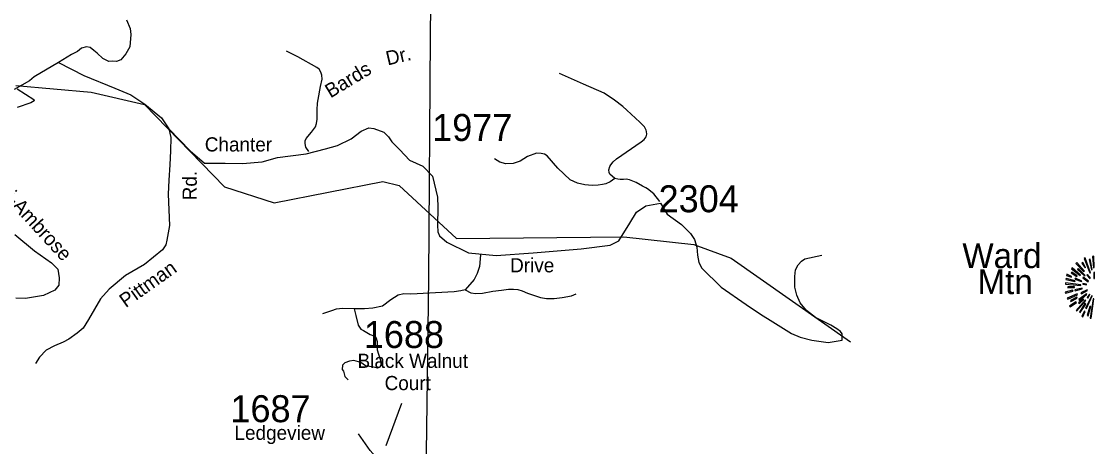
# Model space of a CAD drawing. Extents: x 884530 to 1028605, y 526725 to 653634.
# Drawn here: x 965416 to 970391, y 618045 to 620013 of the extents above; entities that cross this region are included whole.
import ezdxf

# ---------------------------------------------------------------- set-up
doc = ezdxf.new("R2010")
doc.units = 0
for name, color, linetype in [('Exist Geographical Mountain Summit CELL', 7, 'Continuous'), ('Exist Geographical Mountain Summit Label', 7, 'Continuous'), ('Exist Hydrographic Creek Single Shore', 7, 'Continuous'), ('Exist Road Non-System Type 51', 7, 'Continuous'), ('Exist Road Non-System Type 51 Label', 7, 'Continuous'), ('Exist Road Secondary Type 51 Attributed', 7, 'Continuous'), ('Exist Road Secondary Type 51 Label', 7, 'Continuous'), ('Exist Road Secondary Type 51 Number Label', 7, 'Continuous'), ('Exist Utilities Electrical Transmission Line', 7, 'Continuous')]:
    doc.layers.add(name, color=color, linetype=linetype)

msp = doc.modelspace()

# ---------------------------------------------------------------- linework, layer by layer
at = {"layer": 'Exist Geographical Mountain Summit CELL'}
for points in [[(970304.8, 618892.3), (970340.8, 618854.8), (970344.1, 618857.3), (970308.9, 618897)], [(970332.4, 618893.7), (970348, 618871.9), (970349.9, 618873.4), (970336.5, 618897.7)], [(970343.3, 618915.5), (970369.5, 618848.6), (970372.4, 618849.7), (970348.4, 618918.1)], [(970377.1, 618863.5), (970379.7, 618864.3), (970370.6, 618912.2), (970366.3, 618911.1)], [(970381.9, 618924.9), (970385.9, 618873), (970389.1, 618873.4), (970387.7, 618926)], [(970261.6, 618837.7), (970284.1, 618829), (970285.2, 618831.9), (970263, 618842.8)], [(970283.4, 618848.6), (970309.2, 618832.3), (970311.4, 618834.9), (970286.3, 618852.6)], [(970284.5, 618867.5), (970324.1, 618837), (970326.3, 618839.2), (970288.1, 618871.9)], [(970312.8, 618864.6), (970345.5, 618835.5), (970347.7, 618837.7), (970315.7, 618869.7)], [(970356.1, 618839.2), (970369.9, 618822.8), (970372, 618825), (970359.3, 618842.1)], [(970387.3, 618851.6), (970388.7, 618822.5), (970391.3, 618822.8), (970391.3, 618851.9)], [(970256.1, 618797.4), (970328.1, 618790.5), (970328.4, 618793.4), (970256.1, 618802.4)], [(970258.7, 618818.4), (970300.1, 618809), (970301.2, 618812.3), (970259.8, 618823.2)], [(970300.1, 618820.7), (970330.6, 618808.7), (970331.7, 618810.8), (970302.3, 618824.7)], [(970336.5, 618826.1), (970361.5, 618807.2), (970363.7, 618810.1), (970339, 618829.3)], [(970336.8, 618796.3), (970353.9, 618794.1), (970354.3, 618796.3), (970337.5, 618800.6)], [(970254.7, 618759.6), (970256.1, 618754.5), (970292.1, 618765.1), (970289.9, 618768.3)], [(970264.5, 618731.9), (970267.1, 618727.3), (970312.5, 618747.2), (970311, 618752)], [(970268.2, 618780), (970297.9, 618781.4), (970297.9, 618785), (970267.1, 618785)], [(970300.5, 618770.9), (970301.5, 618766.1), (970334.7, 618774.5), (970333.9, 618778.2)], [(970318.2, 618725.5), (970321.2, 618721.8), (970355.7, 618750.2), (970353.9, 618752.7)], [(970328.1, 618756.7), (970330.3, 618752), (970359, 618767.2), (970357.9, 618770.5)], [(970349.9, 618685.5), (970354.3, 618683.7), (970380.8, 618742.1), (970378.3, 618742.9)], [(970356.8, 618734.9), (970360, 618731.9), (970370.2, 618748.3), (970368.4, 618749.8)], [(970275.7, 618695.3), (970278.6, 618691.3), (970307, 618712.4), (970304.4, 618715.6)], [(970282, 618716), (970311, 618732.7), (970308.9, 618736.3), (970279.7, 618721)], [(970306.7, 618675.6), (970309.5, 618673.1), (970350.3, 618720.7), (970347.4, 618722.9)], [(970322, 618707), (970341.2, 618725.1), (970337.9, 618727.3), (970317.5, 618710.2)], [(970346.6, 618707), (970321.6, 618667.7), (970324.8, 618665.1), (970350.6, 618704.7)], [(970361.5, 618650.2), (970373.5, 618693.1), (970369.9, 618693.5), (970357.1, 618651.2)], [(970371.3, 618640.1), (970376, 618638.9), (970388.7, 618728.3), (970385.5, 618729.1)], [(970331.7, 618648.4), (970336.5, 618645.5), (970347.4, 618670.2), (970344.1, 618672.4)]]:
    msp.add_lwpolyline(points, close=True, dxfattribs=at)
at = {"layer": 'Exist Hydrographic Creek Single Shore'}
msp.add_lwpolyline([(965389.9, 619716.2), (965739, 619686.3), (965987.3, 619628.7), (966357.7, 619247.2), (966588.6, 619173.7), (967092.3, 619271.8), (967166.8, 619254), (967433.4, 619009), (968209.3, 619016.4), (968533.2, 618980.4), (968706, 618917.8), (969259.7, 618529.3)], dxfattribs=at)
at = {"layer": 'Exist Road Non-System Type 51'}
for points in [[(966748.3, 619411.7), (966735.5, 619431.7), (966731, 619447.9), (966731.6, 619461.4), (966736, 619472.1), (966760.6, 619501), (966779, 619525), (966784.1, 619540.6), (966788, 619561.2), (966787.4, 619581.9), (966787.4, 619604.2), (966789.1, 619634.9), (966792.1, 619651.8), (966802.9, 619712.7), (966809.7, 619746), (966808.6, 619764.4), (966804.7, 619778.4), (966796.9, 619792.7), (966786.2, 619800.7), (966697.5, 619849.3), (966645.7, 619875.5)], [(968167.8, 619286.2), (968143.6, 619306.6), (968140.4, 619314.7), (968140.1, 619325.7), (968144.1, 619341.9), (968148.3, 619349.5), (968159.9, 619363.5), (968175.2, 619376.6), (968289.4, 619455.9), (968304, 619467), (968312, 619478.5), (968315.4, 619490.9), (968314, 619503.2), (968312.1, 619509.5), (968304.8, 619524.9), (968294.6, 619536), (968282.5, 619547.5), (968223.7, 619602.5), (968204.2, 619620.1), (968165.9, 619648.3), (968117.5, 619680.9), (968022.4, 619723.6), (967911.5, 619771.9)], [(965395.7, 619701.4), (965473.6, 619652.4), (965475, 619646.6), (965460.5, 619636.2), (965396.8, 619615.5)], [(968167.8, 619286.2), (968146.1, 619270.3), (968126.3, 619261.5), (968109.5, 619257.8), (968089.5, 619255.4), (968061.7, 619254.5), (968028, 619257.3), (967993.7, 619264.7), (967959.6, 619280.6), (967902.8, 619333.4), (967854, 619391), (967841.3, 619398.3), (967825.2, 619402.3), (967804.5, 619403.9), (967762.6, 619387.5), (967727.7, 619367), (967695.4, 619355.5), (967661.3, 619354.1), (967634.3, 619362.6), (967608.8, 619376.8)], [(968375.5, 619179.3), (968348.3, 619215.6), (968319.4, 619238.9), (968310.6, 619243.6), (968294.9, 619251.4), (968266.7, 619267.2), (968235, 619279.6), (968219.2, 619283), (968206.8, 619281.9), (968192.4, 619281.1), (968180.8, 619282.9), (968167.8, 619286.2)], [(965385.4, 619027), (965477.1, 618951.4), (965555.1, 618895.9), (965584.6, 618866.4), (965591.4, 618825.6), (965589.1, 618791.6), (965571, 618768.9), (965518.9, 618743.9), (965435, 618730.4), (965389.5, 618732.3)], [(967544.7, 618932.5), (967539.6, 618878.3), (967535.2, 618865.4), (967528.7, 618845.9), (967515.7, 618817.7), (967472.9, 618770.6)], [(969221.4, 618537.4), (969221.9, 618555.5), (969221.4, 618566.7), (969213.4, 618576.9), (969196.5, 618590.5), (969168.2, 618606.3), (969097.1, 618642.4), (969056.4, 618675.2), (969025.9, 618710.2), (969011.1, 618745.2), (969002.2, 618782.5), (969001.1, 618832.3), (969005.6, 618862.8), (969016.9, 618886.5), (969032.7, 618903.4), (969048.5, 618913.6), (969126.5, 618931.6)], [(967472.9, 618770.6), (967453, 618765.7), (967422.6, 618761.4), (967221.2, 618750.6), (967189.5, 618751.7), (967162.8, 618746.3), (967128.2, 618724.6), (967090.3, 618694.9), (967045.9, 618685.6), (967006.1, 618682.1), (966958.4, 618682.9)], [(967472.9, 618770.6), (967500.1, 618756.8), (967523, 618753.3), (967553.8, 618755.9), (967601.5, 618764.7), (967641.2, 618769.1), (967674.7, 618773.5), (967697.6, 618774.4), (967717.9, 618771.7), (967737.3, 618766.5), (967762.8, 618755.9), (967790.2, 618746.2), (967822.8, 618735.6), (967850.1, 618731.2), (967885.4, 618730.1), (967922.4, 618734.8), (967966.5, 618742.7), (967988.5, 618752.4)], [(966958.4, 618682.9), (966906.6, 618684.7), (966875.4, 618680.6), (966853, 618672.9), (966812.1, 618659.7)], [(966958.4, 618682.9), (966965.9, 618651), (966976.6, 618607.7), (966989.6, 618588.2), (967002.7, 618581.7), (967032.9, 618564.4), (967050.2, 618557.9), (967058.8, 618551.5), (967065.4, 618531.9), (967065.4, 618514.6), (967065.4, 618493), (967071.9, 618473.4), (967078.4, 618454), (967082.7, 618436.7), (967082.7, 618423.7), (967078.4, 618412.9), (967067.6, 618408.5), (967048.1, 618412.9), (967011.3, 618419.3), (966989.6, 618434.5), (966957.1, 618443.1), (966937.7, 618441), (966916, 618432.3), (966905.2, 618421.5), (966903, 618402), (966909.5, 618393.4), (966916, 618369.6), (966931.1, 618354.4)]]:
    msp.add_lwpolyline(points, dxfattribs=at)
at = {"layer": 'Exist Road Secondary Type 51 Attributed'}
for points in [[(965903.5, 620021.4), (965920.1, 619980.7), (965923.2, 619952.6), (965919.2, 619896.7), (965900.9, 619864), (965877.4, 619836.1), (965856.9, 619828.5), (965836.9, 619829.3), (965821.6, 619828.7), (965793.7, 619841.9), (965767.3, 619866.9), (965752.6, 619878.7), (965734.4, 619893.1), (965718.4, 619895.6), (965695.3, 619890.4), (965676.3, 619875.2), (965648.4, 619861), (965588.1, 619822.8)], [(965588.1, 619822.8), (965475.1, 619756.7), (965453, 619739.1), (965383.2, 619697.7)], [(965588.1, 619822.8), (965705.6, 619762.6), (965848.6, 619705.1), (965923.6, 619674.3), (965988.1, 619630.2), (966065.9, 619567.5), (966100.3, 619516.2)], [(966100.3, 619516.2), (966109.1, 619475.5), (966106.8, 619415), (966104.6, 619349.9), (966100, 619278), (966096.6, 619214.1), (966103.4, 619067.9), (966089.7, 619001), (966086.2, 618979.3), (966070.3, 618956.5), (965986.4, 618887.7), (965898.6, 618836.8), (965822.3, 618773.3), (965782.8, 618728.7), (965755, 618681.7), (965727.4, 618632.6), (965702, 618593.3), (965675.1, 618570.2), (965636.2, 618541.6), (965609.7, 618528.5), (965569.1, 618511.9), (965530.3, 618491.3), (965499.3, 618458.3), (965481, 618428.8)], [(966100.3, 619516.2), (966197.9, 619413.7), (966264.9, 619357.4), (966360.1, 619357.4), (966441.7, 619355.7), (966531.8, 619364.2), (966603.1, 619382.9), (966736, 619401.1), (966825.8, 619423.7), (966881.8, 619439), (966944.7, 619469.6), (966990.6, 619505.3), (967026.3, 619520.6), (967050.1, 619517.2), (967096, 619500.2), (967118.1, 619479.8), (967133.4, 619456), (967170.7, 619418.6), (967214.9, 619371), (967277.8, 619343.8), (967321.9, 619297.4), (967345.8, 619200.3), (967347, 619151.2), (967344.7, 619069.6), (967346.9, 619038.8), (967354.9, 619020.5), (967389.1, 618990.8), (967488.8, 618942), (967616.5, 618930.2), (967789.1, 618942), (968011.4, 618961), (968146.2, 618977.5), (968185.6, 618998.3), (968237.6, 619078.8), (968268.3, 619130.8), (968310.9, 619159.2), (968379.4, 619172.7)], [(968379.4, 619172.7), (968410.1, 619121.4), (968476.8, 619072.9), (968518.6, 619032.2), (968536.7, 619003.9), (968548, 618968.9), (968550.4, 618931.6), (968557.1, 618896.6), (968570.6, 618871.7), (968661, 618782.5), (968776.2, 618703.4), (968842.9, 618658.2), (968899.4, 618622), (968961.5, 618583.7), (968986.3, 618569), (969027, 618552.1), (969081.3, 618537.4), (969155.8, 618527.2), (969221.4, 618537.4)], [(967213.1, 617852.1), (967103.3, 617948.5), (967032.6, 618026.7), (966978.7, 618103.8)]]:
    msp.add_lwpolyline(points, dxfattribs=at)
at = {"layer": 'Exist Road Secondary Type 51 Label'}
msp.add_lwpolyline([(967177.9, 618244.3), (967105.8, 618048.4)], dxfattribs=at)
at = {"layer": 'Exist Utilities Electrical Transmission Line'}
msp.add_lwpolyline([(967324.2, 621109), (967311.8, 619944.6), (967303.1, 618826.2), (967301, 618588), (967291.2, 617902), (967341.7, 617627.9), (967364.8, 617483.2), (967452.1, 617001.7), (967554.2, 616425.9), (967582, 616304.7), (967660.2, 615847.8), (967769.1, 615231.7), (967825.2, 614947.5), (967889.9, 614504.9)], dxfattribs=at)

# ---------------------------------------------------------------- texts
at = {"layer": 'Exist Geographical Mountain Summit Label'}
for s, p in [('Ward', (969778.6, 618871.2)), ('Mtn', (969848.9, 618750.6))]:
    msp.add_text(s, height=114.83, dxfattribs=at).set_placement(p)
at = {"layer": 'Exist Road Non-System Type 51 Label'}
for s, height, rotation, p in [('Dr.', 65.62, 13.1831, (967114.3, 619809.5)), ('Bards', 65.62, 31.285, (966849.3, 619656.8)), ('Vicki-Ambrose', 65.617, 312.7237, (965224.4, 619313.8))]:
    msp.add_text(s, height=height, rotation=rotation, dxfattribs=at).set_placement(p)
at = {"layer": 'Exist Road Secondary Type 51 Label'}
for s, height, p in [('Chanter', 65.62, (966266.3, 619411.4)), ('Drive', 65.62, (967681.9, 618851.6)), ('Black Walnut', 65.617, (966974.5, 618409.2)), ('Court', 65.62, (967099.9, 618306.1)), ('Ledgeview', 65.62, (966404, 618075.9))]:
    msp.add_text(s, height=height, dxfattribs=at).set_placement(p)
for s, rotation, p in [('Rd.', 89.8209, (966228.9, 619185)), ('Pittman', 35.3143, (965899.8, 618685.4))]:
    msp.add_text(s, height=65.62, rotation=rotation, dxfattribs=at).set_placement(p)
at = {"layer": 'Exist Road Secondary Type 51 Number Label'}
for s, p in [('1977', (967320.4, 619460)), ('2304', (968370.3, 619129.8)), ('1688', (967003.4, 618501.1)), ('1687', (966385.1, 618157.6))]:
    msp.add_text(s, height=125, dxfattribs=at).set_placement(p)

doc.saveas('drawing.dxf')
